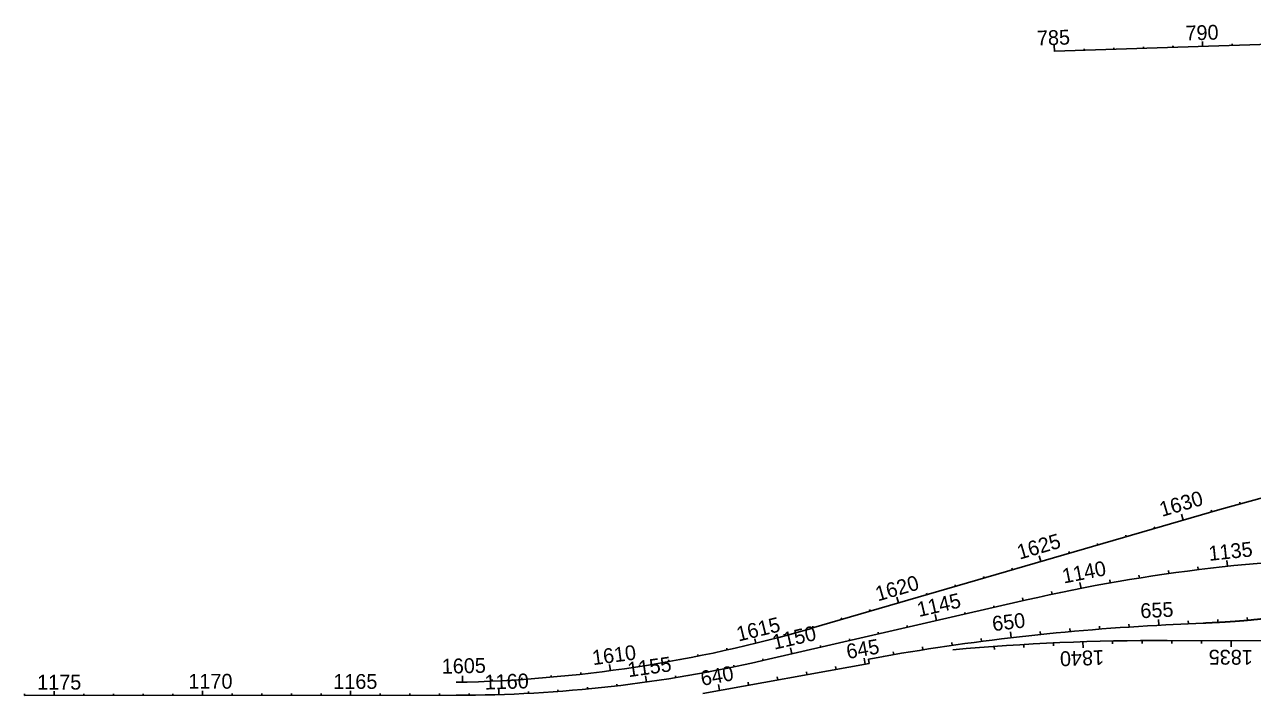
# Model space of a CAD drawing. Extents: x 448091 to 665917, y 1461380 to 1587607.
# Drawn here: x 471814 to 475956, y 1531384 to 1533647 of the extents above; entities that cross this region are included whole.
import ezdxf

# ---------------------------------------------------------------- set-up
doc = ezdxf.new("R2010")
doc.units = 0
doc.layers.add('TextShtNo', color=7, linetype='Continuous')
doc.layers.add('TextTitle', color=7, linetype='Continuous')

msp = doc.modelspace()

# ---------------------------------------------------------------- linework, layer by layer
at = {"layer": 'TextShtNo'}
for p, q in [((475287.9, 1533557.3), (476425.5, 1533595.1)), ((475193.1, 1531706.1), (474308.1, 1531502.6)), ((473279.1, 1531384.5), (471813.6, 1531383.9))]:
    msp.add_line(p, q, dxfattribs=at)
for centre, radius, start, end in [((476476.9, 1526122.2), 5729.6, 90.3311, 102.9478), ((473267.2, 1536030.1), 4645.6, 270.0229, 282.9478)]:
    msp.add_arc(centre, radius, start, end, dxfattribs=at)
at = {"layer": 'TextTitle'}
for p, q in [((475287.9, 1533556.6), (475287.2, 1533577.3)), ((475687.7, 1533569.9), (475687.5, 1533575.6)), ((475687.7, 1533569.9), (475687.6, 1533574.2)), ((475787.6, 1533573.2), (475787.1, 1533589.7)), ((475787.6, 1533573.2), (475787.5, 1533577.5)), ((475887.6, 1533576.5), (475887.4, 1533582.3)), ((475887.6, 1533576.5), (475887.5, 1533580.8)), ((475287.9, 1533556.6), (475287.8, 1533560.9)), ((475387.9, 1533559.9), (475387.7, 1533565.7)), ((475387.9, 1533559.9), (475387.7, 1533564.2)), ((475487.8, 1533563.2), (475487.6, 1533569)), ((475487.8, 1533563.2), (475487.7, 1533567.5)), ((475587.8, 1533566.6), (475587.6, 1533572.3)), ((475587.8, 1533566.6), (475587.6, 1533570.9)), ((475845.1, 1532011.1), (476051.1, 1532068.1)), ((474468, 1531610.4), (475845.1, 1532011.1)), ((475818.1, 1532003.3), (475816.5, 1532008.8)), ((475818.1, 1532003.3), (475816.9, 1532007.4)), ((475914.4, 1532030.3), (475912.8, 1532035.8)), ((475914.4, 1532030.3), (475913.2, 1532034.4)), ((475722.1, 1531975.3), (475716.3, 1531995.2)), ((475722.1, 1531975.3), (475720.9, 1531979.4)), ((475530, 1531919.4), (475528.4, 1531924.9)), ((475530, 1531919.4), (475528.8, 1531923.6)), ((475626.1, 1531947.4), (475624.5, 1531952.9)), ((475626.1, 1531947.4), (475624.9, 1531951.5)), ((475434, 1531891.5), (475432.4, 1531897)), ((475434, 1531891.5), (475432.8, 1531895.6)), ((475242, 1531835.6), (475236.2, 1531855.5)), ((475242, 1531835.6), (475240.8, 1531839.7)), ((475338, 1531863.5), (475336.4, 1531869.1)), ((475338, 1531863.5), (475336.8, 1531867.7)), ((475871.8, 1531819.7), (475869.6, 1531839.6)), ((475146, 1531807.7), (475144.4, 1531813.2)), ((475146, 1531807.7), (475144.8, 1531811.8)), ((475673.3, 1531795.1), (475671.9, 1531805)), ((475772.4, 1531808.3), (475771.2, 1531818.2)), ((474953.9, 1531751.8), (474952.3, 1531757.3)), ((474953.9, 1531751.8), (474952.7, 1531755.9)), ((475050, 1531779.7), (475048.3, 1531785.2)), ((475050, 1531779.7), (475048.8, 1531783.8)), ((475377.5, 1531745.3), (475373.7, 1531764.9)), ((475475.8, 1531763.6), (475474, 1531773.5)), ((475574.4, 1531780.3), (475572.8, 1531790.1)), ((474761.9, 1531695.9), (474756.1, 1531715.8)), ((474857.9, 1531723.8), (474856.3, 1531729.4)), ((474857.9, 1531723.8), (474856.7, 1531728)), ((475181.9, 1531703.5), (475179.7, 1531713.3)), ((475279.5, 1531725.3), (475277.4, 1531735)), ((474665.9, 1531667.9), (474664.3, 1531673.5)), ((474665.9, 1531667.9), (474664.7, 1531672.1)), ((474761.9, 1531695.9), (474760.7, 1531700)), ((475084.5, 1531681.1), (475083.2, 1531686.7)), ((475084.5, 1531681.1), (475083.5, 1531685.3)), ((474569.9, 1531640), (474568.3, 1531645.5)), ((474569.9, 1531640), (474568.7, 1531644.1)), ((474889.5, 1531636.3), (474884.9, 1531656.5)), ((474889.5, 1531636.3), (474888.6, 1531640.5)), ((474987, 1531658.7), (474985.7, 1531664.3)), ((474987, 1531658.7), (474986, 1531662.9)), ((475639.5, 1531620.7), (475638.4, 1531640.7)), ((475663.4, 1531621.9), (475789.5, 1531628)), ((475739.3, 1531625.5), (475738.9, 1531635.5)), ((475839.2, 1531630.4), (475838.7, 1531640.4)), ((475939, 1531637.4), (475938.1, 1531647.3)), ((474377.6, 1531585), (474376.1, 1531590.6)), ((474377.6, 1531585), (474376.5, 1531589.2)), ((474473.9, 1531612.1), (474472.2, 1531617.6)), ((474473.9, 1531612.1), (474472.7, 1531616.2)), ((474694.6, 1531591.5), (474693.3, 1531597.1)), ((474694.6, 1531591.5), (474693.7, 1531595.7)), ((474792.1, 1531613.9), (474790.8, 1531619.5)), ((474792.1, 1531613.9), (474791.1, 1531618.1)), ((475141.3, 1531578.7), (475139, 1531598.5)), ((475240.7, 1531589.7), (475239.7, 1531599.6)), ((475340.2, 1531599.4), (475339.3, 1531609.3)), ((475439.9, 1531607.8), (475439.1, 1531617.8)), ((475539.6, 1531614.9), (475539, 1531624.9)), ((474280.7, 1531560.1), (474277, 1531575.2)), ((474280.7, 1531560.1), (474279.7, 1531564.3)), ((474402.3, 1531524.3), (474397.6, 1531544.5)), ((474499.7, 1531546.7), (474498.4, 1531552.3)), ((474499.7, 1531546.7), (474498.7, 1531550.9)), ((474597.2, 1531569.1), (474595.9, 1531574.7)), ((474597.2, 1531569.1), (474596.2, 1531573.3)), ((474844.1, 1531537.9), (474842.6, 1531547.7)), ((474943, 1531552.8), (474941.6, 1531562.7)), ((475042.1, 1531566.4), (475040.8, 1531576.3)), ((475084.2, 1531549.3), (475084.9, 1531539.3)), ((475184, 1531555.9), (475184.6, 1531545.9)), ((475283.9, 1531561.1), (475284.3, 1531551.1)), ((475383.8, 1531565.1), (475384.4, 1531545.1)), ((475483.7, 1531567.8), (475483.9, 1531557.8)), ((475583.7, 1531569.1), (475583.8, 1531559.1)), ((476093.2, 1531567.5), (475668.2, 1531569.2)), ((475683.7, 1531569.2), (475683.7, 1531559.2)), ((475783.7, 1531568.8), (475783.7, 1531558.8)), ((475883.7, 1531568.3), (475883.6, 1531548.3)), ((473987.3, 1531498.1), (473986.3, 1531503.8)), ((474085.5, 1531516.7), (474084.4, 1531522.3)), ((474085.5, 1531516.7), (474084.7, 1531520.9)), ((474183.4, 1531537.3), (474182.1, 1531543)), ((474183.4, 1531537.3), (474182.4, 1531541.5)), ((474304.8, 1531501.9), (474303.5, 1531507.5)), ((474304.8, 1531501.9), (474303.8, 1531506.1)), ((474402.3, 1531524.3), (474401.3, 1531528.5)), ((474649.6, 1531489.5), (474646.1, 1531509.2)), ((474660.3, 1531506.6), (474680.1, 1531510.2)), ((474662.9, 1531491.9), (474660.3, 1531506.6)), ((474745.4, 1531521.7), (474743.8, 1531531.5)), ((473789.6, 1531467.5), (473786.9, 1531488.1)), ((473789.6, 1531467.5), (473789.1, 1531471.8)), ((473888.6, 1531481.8), (473887.7, 1531487.4)), ((473888.6, 1531481.8), (473888, 1531486)), ((473987.3, 1531498.1), (473986.5, 1531502.4)), ((474101.3, 1531390.9), (474662.9, 1531491.9)), ((474108.9, 1531461.4), (474107.9, 1531467.1)), ((474108.9, 1531461.4), (474108.2, 1531465.6)), ((474207.1, 1531480.6), (474205.9, 1531486.2)), ((474207.1, 1531480.6), (474206.2, 1531484.8)), ((474452.8, 1531454.1), (474451, 1531463.9)), ((474551.2, 1531471.8), (474549.4, 1531481.6)), ((473271.4, 1531428.6), (473271.3, 1531430.9)), ((473291.4, 1531429), (473290.9, 1531449.7)), ((473291.4, 1531429), (473291.3, 1531433.3)), ((473391.3, 1531432.3), (473391.1, 1531438.1)), ((473391.3, 1531432.3), (473391.1, 1531436.6)), ((473491.2, 1531437.9), (473490.8, 1531443.6)), ((473491.2, 1531437.9), (473490.9, 1531442.2)), ((473590.9, 1531445.6), (473590.3, 1531451.3)), ((473590.9, 1531445.6), (473590.5, 1531449.9)), ((473690.4, 1531455.5), (473689.7, 1531461.2)), ((473690.4, 1531455.5), (473689.9, 1531459.8)), ((473812.4, 1531416.6), (473811.7, 1531422.3)), ((473812.4, 1531416.6), (473811.9, 1531420.9)), ((473911.5, 1531429.4), (473908.7, 1531450)), ((473911.5, 1531429.4), (473910.9, 1531433.7)), ((474010.4, 1531444.4), (474009.5, 1531450)), ((474010.4, 1531444.4), (474009.7, 1531448.6)), ((474157.5, 1531401), (474154, 1531420.7)), ((474255.9, 1531418.7), (474254.2, 1531428.5)), ((474354.4, 1531436.4), (474352.6, 1531446.2)), ((471813.6, 1531383.9), (471813.6, 1531389.7)), ((471813.6, 1531383.9), (471813.6, 1531388.2)), ((471913.6, 1531384), (471913.6, 1531398.8)), ((471913.6, 1531384), (471913.6, 1531388.3)), ((472013.6, 1531384), (472013.6, 1531389.8)), ((472013.6, 1531384), (472013.6, 1531388.3)), ((472113.6, 1531384.1), (472113.6, 1531389.8)), ((472113.6, 1531384.1), (472113.6, 1531388.4)), ((472213.6, 1531384.1), (472213.6, 1531389.8)), ((472213.6, 1531384.1), (472213.6, 1531388.4)), ((472313.6, 1531384.1), (472313.6, 1531389.9)), ((472313.6, 1531384.1), (472313.6, 1531388.4)), ((472413.6, 1531384.2), (472413.6, 1531399.8)), ((472413.6, 1531384.2), (472413.6, 1531388.5)), ((472513.6, 1531384.2), (472513.6, 1531390)), ((472513.6, 1531384.2), (472513.6, 1531388.5)), ((472613.6, 1531384.3), (472613.6, 1531390)), ((472613.6, 1531384.3), (472613.6, 1531388.6)), ((472713.6, 1531384.3), (472713.6, 1531390)), ((472713.6, 1531384.3), (472713.6, 1531388.6)), ((472813.6, 1531384.3), (472813.6, 1531390.1)), ((472813.6, 1531384.3), (472813.6, 1531388.6)), ((472913.6, 1531384.4), (472913.6, 1531399.8)), ((472913.6, 1531384.4), (472913.6, 1531388.7)), ((473013.6, 1531384.4), (473013.6, 1531390.2)), ((473013.6, 1531384.4), (473013.6, 1531388.7)), ((473113.6, 1531384.5), (473113.6, 1531390.2)), ((473113.6, 1531384.5), (473113.6, 1531388.8)), ((473213.6, 1531384.5), (473213.6, 1531390.2)), ((473213.6, 1531384.5), (473213.6, 1531388.8)), ((473313.6, 1531384.7), (473313.6, 1531390.5)), ((473313.6, 1531384.7), (473313.6, 1531389)), ((473413.6, 1531386.8), (473412.9, 1531407.6)), ((473413.6, 1531386.8), (473413.5, 1531391.1)), ((473513.5, 1531391.1), (473513.2, 1531396.8)), ((473513.5, 1531391.1), (473513.3, 1531395.3)), ((473613.3, 1531397.4), (473612.9, 1531403.2)), ((473613.3, 1531397.4), (473613, 1531401.7)), ((473712.9, 1531405.9), (473712.4, 1531411.7)), ((473712.9, 1531405.9), (473712.5, 1531410.2))]:
    msp.add_line(p, q, dxfattribs=at)
for centre, radius, start, end in [((473187.2, 1536011.4), 4583.7, 271.0229, 286.2256), ((476032, 1523991.3), 7639.4, 92.76512, 100.19241), ((475636.9, 1523929.9), 7639.4, 89.76495, 95.19504)]:
    msp.add_arc(centre, radius, start, end, dxfattribs=at)
msp.add_spline([(475789.5, 1531628), (475794.3, 1531628.2), (475799.2, 1531628.4), (475804.1, 1531628.7), (475808.9, 1531628.9), (475813.8, 1531629.1), (475818.6, 1531629.4), (475823.5, 1531629.6), (475828.3, 1531629.9), (475833.2, 1531630.1), (475838.1, 1531630.4), (475842.9, 1531630.6), (475847.8, 1531630.9), (475852.6, 1531631.2), (475857.5, 1531631.5), (475862.3, 1531631.7), (475867.2, 1531632), (475872.1, 1531632.3), (475876.9, 1531632.6), (475881.8, 1531632.9), (475886.6, 1531633.2), (475891.5, 1531633.6), (475896.3, 1531633.9), (475901.2, 1531634.3), (475906, 1531634.6), (475910.9, 1531635), (475915.7, 1531635.4), (475920.6, 1531635.8), (475925.4, 1531636.2), (475930.3, 1531636.6), (475935.1, 1531637), (475940, 1531637.4), (475944.8, 1531637.9), (475949.7, 1531638.4), (475954.5, 1531638.9), (475959.3, 1531639.4), (475964.2, 1531639.9), (475969, 1531640.4), (475973.8, 1531641), (475978.7, 1531641.5), (475983.5, 1531642.1), (475988.3, 1531642.7), (475993.2, 1531643.3), (475998, 1531644), (476002.8, 1531644.6), (476007.6, 1531645.3), (476012.4, 1531646), (476017.3, 1531646.7), (476022.1, 1531647.4), (476026.9, 1531648.2), (476031.7, 1531649), (476036.5, 1531649.8), (476041.3, 1531650.6), (476046.1, 1531651.4), (476050.8, 1531652.3), (476055.6, 1531653.2), (476060.4, 1531654.1), (476065.2, 1531655.1), (476069.9, 1531656), (476074.7, 1531657), (476079.5, 1531658), (476084.2, 1531659.1), (476089, 1531660.1), (476093.7, 1531661.2), (476098.4, 1531662.4), (476103.2, 1531663.5), (476107.9, 1531664.7), (476112.6, 1531665.9), (476117.3, 1531667.1), (476122, 1531668.4), (476126.7, 1531669.7), (476131.4, 1531671), (476136, 1531672.4), (476140.7, 1531673.8), (476145.3, 1531675.2)], degree=3, dxfattribs=at)

# ---------------------------------------------------------------- texts
for s, rotation, p in [('785', 1.9069, (475229.3, 1533576.5)), ('790', 1.9069, (475730.4, 1533593.3)), ('1630', 16.2256, (475650.4, 1531986.2)), ('1625', 16.2256, (475170.1, 1531841.9)), ('1135', 6.0629, (475810.1, 1531837.8)), ('1140', 11.0629, (475319.1, 1531761.4)), ('1620', 16.2256, (474692.1, 1531701)), ('1145', 12.9478, (474830.7, 1531648.4)), ('655', 2.945, (475578.6, 1531644.2)), ('1615', 13.8019, (474222, 1531565.5)), ('650', 6.695, (475080.6, 1531600.7)), ('1150', 12.9478, (474342.7, 1531538.1)), ('1610', 7.5519, (473731.5, 1531486)), ('645', 10.1924, (474590.4, 1531506.5)), ('1605', 1.3019, (473221.4, 1531457.2)), ('1155', 7.9724, (473851.1, 1531445.5)), ('1840', 181.8986, (475454.1, 1531537.3)), ('1835', 179.765, (475956.8, 1531537.5)), ('640', 10.1924, (474098.9, 1531416)), ('1175', 0.0229, (471856.1, 1531403.6)), ('1170', 0.0229, (472366.3, 1531406.7)), ('1165', 0.0229, (472855, 1531406)), ('1160', 1.8057, (473366.3, 1531403.6))]:
    msp.add_text(s, height=50, rotation=rotation, dxfattribs=at).set_placement(p)

doc.saveas('drawing.dxf')
